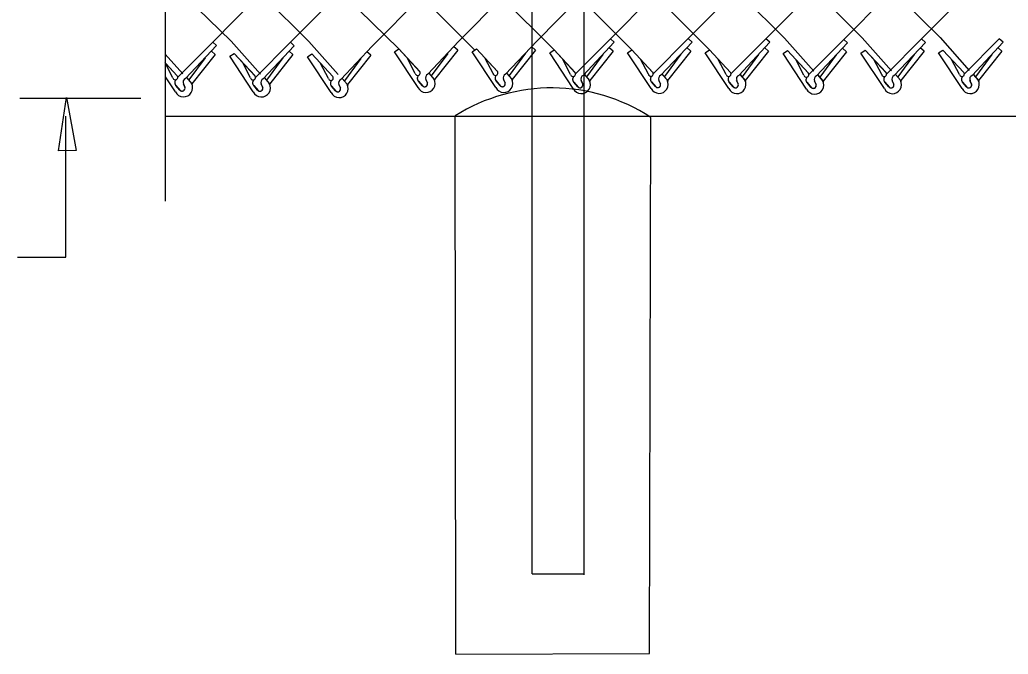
# Model space of a CAD drawing. Extents: x 0 to 1270, y 0 to 830.
# Drawn here: x 409 to 460.2, y 571.7 to 604.5 of the extents above; entities that cross this region are included whole.
import ezdxf

# ---------------------------------------------------------------- set-up
doc = ezdxf.new("R2010")
doc.units = 0
for name, color, linetype in [('CT_Dimensions', 7, 'Continuous'), ('sb_Chainlink Fence', 7, 'Continuous'), ('sb_Earth', 7, 'Continuous'), ('sb_Existing Concrete', 7, 'Continuous'), ('sb_Existing Structural Steel', 7, 'Continuous')]:
    doc.layers.add(name, color=color, linetype=linetype)

msp = doc.modelspace()

# ---------------------------------------------------------------- linework, layer by layer
at = {"layer": 'CT_Dimensions'}
for p, q in [((409.029, 600.434), (415.294, 600.434)), ((411.411, 592.207), (411.411, 599.504)), ((408.897, 592.207), (411.411, 592.207))]:
    msp.add_line(p, q, dxfattribs=at)
msp.add_lwpolyline([(411.025, 597.71), (411.441, 600.465), (411.941, 597.724)], close=True, dxfattribs=at)
at = {"layer": 'sb_Chainlink Fence'}
for p, q in [((419.016, 603.333), (472.659, 657.495)), ((422.751, 603.033), (476.892, 657.37)), ((427.272, 603.116), (480.918, 657.367)), ((431.773, 603.378), (484.965, 657.369)), ((435.8, 603.381), (488.992, 657.359)), ((439.621, 603.502), (493.019, 657.367)), ((443.647, 603.512), (497.038, 657.255)), ((447.675, 603.504), (501.065, 657.263)), ((451.706, 603.474), (505.228, 657.203)), ((455.734, 603.496), (509.255, 657.201)), ((416.595, 643.531), (456.689, 603.563)), ((416.561, 639.464), (452.662, 603.56)), ((416.444, 635.479), (448.634, 603.538)), ((416.81, 631.012), (444.754, 602.926)), ((416.479, 627.242), (440.726, 602.934)), ((416.498, 623.122), (436.7, 602.924)), ((416.573, 618.945), (432.598, 602.92)), ((416.664, 614.753), (428.654, 602.98)), ((417.302, 610.014), (424.002, 603.359)), ((415.211, 608.004), (419.971, 603.388)), ((416.561, 605.697), (416.561, 595.103)), ((417.202, 601.512), (419.016, 603.333)), ((417.601, 601.441), (419.214, 603.154)), ((419.214, 603.154), (419.016, 603.333)), ((419.971, 603.388), (421.489, 601.68)), ((421.229, 601.504), (423.043, 603.325)), ((421.628, 601.432), (423.241, 603.146)), ((423.241, 603.146), (423.043, 603.325)), ((424.002, 603.359), (425.52, 601.65)), ((430.161, 601.665), (431.773, 603.378)), ((434.187, 601.668), (435.8, 603.381)), ((437.807, 601.681), (439.621, 603.502)), ((438.206, 601.609), (439.819, 603.323)), ((439.819, 603.323), (439.621, 603.502)), ((441.834, 601.691), (443.647, 603.512)), ((442.233, 601.62), (443.845, 603.333)), ((443.845, 603.333), (443.647, 603.512)), ((445.861, 601.682), (447.675, 603.504)), ((446.26, 601.611), (447.873, 603.325)), ((447.873, 603.325), (447.675, 603.504)), ((448.634, 603.538), (450.151, 601.829)), ((449.892, 601.653), (451.706, 603.474)), ((450.291, 601.581), (451.904, 603.295)), ((451.904, 603.295), (451.706, 603.474)), ((452.662, 603.56), (454.18, 601.851)), ((453.921, 601.675), (455.734, 603.496)), ((454.319, 601.604), (455.932, 603.317)), ((455.932, 603.317), (455.734, 603.496)), ((456.689, 603.563), (458.206, 601.854)), ((457.947, 601.678), (459.761, 603.499)), ((458.346, 601.607), (459.959, 603.32)), ((459.959, 603.32), (459.761, 603.499)), ((416.551, 602.713), (417.461, 601.688)), ((419.147, 602.691), (417.94, 601.174)), ((419.147, 602.691), (418.949, 602.87)), ((419.899, 602.595), (420.122, 602.747)), ((420.122, 602.747), (421.2, 601.585)), ((420.122, 602.747), (421.207, 601.578)), ((423.174, 602.683), (421.967, 601.165)), ((423.174, 602.683), (422.976, 602.862)), ((423.93, 602.565), (424.153, 602.717)), ((424.153, 602.717), (425.231, 601.555)), ((424.153, 602.717), (425.238, 601.548)), ((425.659, 601.402), (427.272, 603.116)), ((427.205, 602.653), (425.998, 601.135)), ((427.205, 602.653), (427.007, 602.832)), ((428.431, 602.827), (428.654, 602.98)), ((429.65, 600.983), (428.431, 602.827)), ((428.654, 602.98), (429.732, 601.818)), ((428.654, 602.98), (429.739, 601.811)), ((431.187, 602.749), (430.338, 601.594)), ((431.706, 602.915), (430.5, 601.398)), ((431.706, 602.915), (431.508, 603.094)), ((432.458, 602.83), (432.681, 602.982)), ((433.676, 600.986), (432.458, 602.83)), ((432.681, 602.982), (433.759, 601.821)), ((432.681, 602.982), (433.766, 601.814)), ((435.213, 602.752), (434.365, 601.597)), ((435.733, 602.918), (434.526, 601.401)), ((435.733, 602.918), (435.535, 603.097)), ((436.477, 602.772), (436.7, 602.924)), ((437.695, 600.927), (436.477, 602.772)), ((436.7, 602.924), (437.778, 601.762)), ((436.7, 602.924), (437.785, 601.755)), ((439.232, 602.694), (438.383, 601.539)), ((439.751, 602.86), (438.545, 601.342)), ((439.751, 602.86), (439.554, 603.039)), ((440.503, 602.782), (440.726, 602.934)), ((441.722, 600.937), (440.503, 602.782)), ((440.726, 602.934), (441.804, 601.772)), ((440.726, 602.934), (441.811, 601.766)), ((443.259, 602.704), (442.41, 601.549)), ((443.778, 602.87), (442.572, 601.352)), ((443.778, 602.87), (443.58, 603.049)), ((444.531, 602.774), (444.754, 602.926)), ((445.749, 600.929), (444.531, 602.774)), ((444.754, 602.926), (445.832, 601.764)), ((444.754, 602.926), (445.838, 601.757)), ((447.286, 602.695), (446.437, 601.54)), ((447.805, 602.862), (446.599, 601.344)), ((447.805, 602.862), (447.607, 603.041)), ((448.562, 602.744), (448.785, 602.896)), ((449.78, 600.899), (448.562, 602.744)), ((448.785, 602.896), (449.863, 601.734)), ((448.785, 602.896), (449.87, 601.727)), ((451.317, 602.666), (450.468, 601.511)), ((451.837, 602.832), (450.63, 601.314)), ((451.837, 602.832), (451.639, 603.011)), ((452.59, 602.766), (452.813, 602.918)), ((453.808, 600.922), (452.59, 602.766)), ((452.813, 602.918), (453.891, 601.757)), ((452.813, 602.918), (453.898, 601.75)), ((455.345, 602.688), (454.497, 601.533)), ((455.865, 602.854), (454.658, 601.337)), ((455.865, 602.854), (455.667, 603.033)), ((456.617, 602.769), (456.84, 602.921)), ((457.835, 600.925), (456.617, 602.769)), ((456.84, 602.921), (457.918, 601.76)), ((456.84, 602.921), (457.924, 601.753)), ((459.372, 602.691), (458.523, 601.536)), ((459.891, 602.857), (458.685, 601.34)), ((459.891, 602.857), (459.693, 603.036)), ((416.536, 602.28), (417.18, 601.587)), ((416.951, 601.486), (416.546, 602.262)), ((416.601, 602.21), (417.173, 601.593)), ((418.627, 602.525), (417.779, 601.37)), ((421.117, 600.75), (419.899, 602.595)), ((420.978, 601.478), (420.573, 602.254)), ((422.654, 602.517), (421.806, 601.362)), ((425.148, 600.72), (423.93, 602.565)), ((425.01, 601.448), (424.604, 602.224)), ((426.685, 602.487), (425.837, 601.332)), ((429.511, 601.71), (429.105, 602.486)), ((433.537, 601.713), (433.132, 602.489)), ((437.556, 601.655), (437.15, 602.431)), ((441.583, 601.665), (441.177, 602.441)), ((445.61, 601.657), (445.204, 602.433)), ((449.641, 601.627), (449.236, 602.403)), ((453.67, 601.649), (453.264, 602.425)), ((457.696, 601.652), (457.29, 602.428)), ((430.228, 601.713), (430.476, 601.42)), ((430.231, 601.708), (430.477, 601.418)), ((434.255, 601.715), (434.502, 601.422)), ((434.258, 601.711), (434.503, 601.421)), ((438.273, 601.657), (438.521, 601.364)), ((438.277, 601.653), (438.522, 601.363)), ((442.3, 601.667), (442.548, 601.374)), ((442.303, 601.663), (442.549, 601.373)), ((446.327, 601.659), (446.575, 601.366)), ((446.331, 601.654), (446.576, 601.365)), ((450.359, 601.629), (450.606, 601.336)), ((450.362, 601.625), (450.607, 601.335)), ((454.387, 601.652), (454.635, 601.358)), ((454.39, 601.647), (454.636, 601.357)), ((458.413, 601.654), (458.661, 601.361)), ((458.417, 601.65), (458.662, 601.36)), ((417.09, 600.758), (416.577, 601.535)), ((417.316, 600.851), (417.114, 601.093)), ((417.114, 601.093), (417.336, 600.829)), ((417.577, 600.994), (417.495, 601.171)), ((417.495, 601.165), (417.577, 600.998)), ((417.669, 601.488), (417.916, 601.195)), ((417.672, 601.484), (417.917, 601.194)), ((417.916, 601.195), (417.934, 601.161)), ((417.934, 601.161), (417.95, 601.125)), ((421.604, 600.985), (421.522, 601.163)), ((421.523, 601.156), (421.604, 600.989)), ((421.696, 601.48), (421.943, 601.187)), ((421.699, 601.476), (421.945, 601.186)), ((421.943, 601.187), (421.962, 601.153)), ((421.962, 601.153), (421.977, 601.116)), ((425.635, 600.956), (425.553, 601.133)), ((425.554, 601.127), (425.635, 600.96)), ((425.727, 601.45), (425.975, 601.157)), ((425.73, 601.446), (425.976, 601.156)), ((425.975, 601.157), (425.993, 601.123)), ((425.993, 601.123), (426.008, 601.087)), ((429.875, 601.075), (429.673, 601.317)), ((429.673, 601.317), (429.896, 601.054)), ((430.136, 601.218), (430.055, 601.395)), ((430.055, 601.389), (430.136, 601.222)), ((430.476, 601.42), (430.494, 601.385)), ((430.494, 601.385), (430.51, 601.349)), ((433.902, 601.078), (433.7, 601.32)), ((433.7, 601.32), (433.922, 601.056)), ((434.163, 601.221), (434.081, 601.398)), ((434.081, 601.392), (434.163, 601.225)), ((434.502, 601.422), (434.52, 601.388)), ((434.52, 601.388), (434.536, 601.352)), ((437.921, 601.02), (437.719, 601.262)), ((437.719, 601.262), (437.941, 600.998)), ((438.182, 601.162), (438.1, 601.34)), ((438.1, 601.333), (438.182, 601.166)), ((438.521, 601.364), (438.539, 601.33)), ((438.539, 601.33), (438.555, 601.293)), ((441.947, 601.03), (441.745, 601.272)), ((441.745, 601.272), (441.968, 601.008)), ((442.209, 601.173), (442.127, 601.35)), ((442.127, 601.344), (442.208, 601.177)), ((442.548, 601.374), (442.566, 601.34)), ((442.566, 601.34), (442.582, 601.304)), ((445.975, 601.022), (445.773, 601.263)), ((445.773, 601.263), (445.995, 601)), ((446.236, 601.164), (446.154, 601.342)), ((446.154, 601.335), (446.236, 601.168)), ((446.575, 601.366), (446.593, 601.332)), ((446.593, 601.332), (446.609, 601.295)), ((450.006, 600.992), (449.804, 601.234)), ((449.804, 601.234), (450.026, 600.97)), ((450.267, 601.135), (450.185, 601.312)), ((450.185, 601.305), (450.267, 601.139)), ((450.606, 601.336), (450.624, 601.302)), ((450.624, 601.302), (450.64, 601.266)), ((454.034, 601.014), (453.832, 601.256)), ((453.832, 601.256), (454.055, 600.993)), ((454.295, 601.157), (454.213, 601.334)), ((454.214, 601.328), (454.295, 601.161)), ((454.635, 601.358), (454.653, 601.324)), ((454.653, 601.324), (454.668, 601.288)), ((458.061, 601.017), (457.859, 601.259)), ((457.859, 601.259), (458.081, 600.995)), ((458.322, 601.16), (458.24, 601.337)), ((458.24, 601.331), (458.322, 601.164)), ((458.661, 601.361), (458.679, 601.327)), ((458.679, 601.327), (458.695, 601.291)), ((421.343, 600.843), (421.141, 601.085)), ((421.141, 601.085), (421.364, 600.821)), ((425.374, 600.813), (425.172, 601.055)), ((425.172, 601.055), (425.395, 600.791))]:
    msp.add_line(p, q, dxfattribs=at)
for centre, radius, start, end in [((429.637, 601.733), 0.128, 189.9304, 40.9785), ((429.803, 601.459), 0.192, 126.9947, 219.7983), ((429.808, 601.459), 0.195, 127.7656, 226.3328), ((430.249, 601.475), 0.209, 114.8422, 203.5167), ((433.663, 601.735), 0.128, 189.9304, 40.9785), ((433.83, 601.462), 0.192, 126.9947, 219.7983), ((433.835, 601.461), 0.195, 127.7656, 226.3328), ((434.275, 601.478), 0.209, 114.8422, 203.5167), ((437.682, 601.677), 0.128, 189.9304, 40.9785), ((438.294, 601.419), 0.209, 114.8422, 203.5167), ((441.709, 601.687), 0.128, 189.9304, 40.9785), ((442.321, 601.429), 0.209, 114.8422, 203.5167), ((445.736, 601.679), 0.128, 189.9304, 40.9785), ((446.348, 601.421), 0.209, 114.8422, 203.5167), ((449.767, 601.649), 0.128, 189.9304, 40.9785), ((453.796, 601.671), 0.128, 189.9304, 40.9785), ((454.407, 601.414), 0.209, 114.8422, 203.5167), ((457.822, 601.674), 0.128, 189.9304, 40.9785), ((458.434, 601.417), 0.209, 114.8422, 203.5167), ((417.077, 601.508), 0.128, 189.9304, 40.9785), ((417.244, 601.234), 0.192, 126.9947, 219.7983), ((417.249, 601.234), 0.195, 127.7656, 226.3328), ((417.509, 600.966), 0.468, 206.3202, 29.2269), ((417.689, 601.251), 0.209, 114.8422, 203.5167), ((421.104, 601.5), 0.128, 189.9304, 40.9785), ((421.271, 601.226), 0.192, 126.9947, 219.7983), ((421.276, 601.226), 0.195, 127.7656, 226.3328), ((421.536, 600.958), 0.468, 206.3202, 29.2269), ((421.716, 601.242), 0.209, 114.8422, 203.5167), ((425.136, 601.47), 0.128, 189.9304, 40.9785), ((425.302, 601.196), 0.192, 126.9947, 219.7983), ((425.307, 601.196), 0.195, 127.7656, 226.3328), ((425.568, 600.928), 0.468, 206.3202, 29.2269), ((425.747, 601.212), 0.209, 114.8422, 203.5167), ((430.069, 601.19), 0.468, 206.3202, 29.2269), ((429.992, 601.172), 0.152, 219.8632, 17.4852), ((429.992, 601.172), 0.152, 230.7826, 19.2656), ((434.095, 601.193), 0.468, 206.3202, 29.2269), ((434.018, 601.175), 0.152, 219.8632, 17.4852), ((434.019, 601.175), 0.152, 230.7826, 19.2656), ((437.848, 601.403), 0.192, 126.9947, 219.7983), ((437.854, 601.403), 0.195, 127.7656, 226.3328), ((438.114, 601.135), 0.468, 206.3202, 29.2269), ((438.037, 601.117), 0.152, 219.8632, 17.4852), ((438.038, 601.116), 0.152, 230.7826, 19.2656), ((441.875, 601.413), 0.192, 126.9947, 219.7983), ((441.88, 601.413), 0.195, 127.7656, 226.3328), ((442.141, 601.145), 0.468, 206.3202, 29.2269), ((442.064, 601.127), 0.152, 219.8632, 17.4852), ((442.064, 601.126), 0.152, 230.7826, 19.2656), ((445.902, 601.405), 0.192, 126.9947, 219.7983), ((445.908, 601.405), 0.195, 127.7656, 226.3328), ((446.168, 601.136), 0.468, 206.3202, 29.2269), ((446.091, 601.119), 0.152, 219.8632, 17.4852), ((446.092, 601.118), 0.152, 230.7826, 19.2656), ((449.934, 601.375), 0.192, 126.9947, 219.7983), ((449.939, 601.375), 0.195, 127.7656, 226.3328), ((450.199, 601.107), 0.468, 206.3202, 29.2269), ((450.122, 601.089), 0.152, 219.8632, 17.4852), ((450.123, 601.088), 0.152, 230.7826, 19.2656), ((450.379, 601.391), 0.209, 114.8422, 203.5167), ((453.962, 601.398), 0.192, 126.9947, 219.7983), ((453.967, 601.397), 0.195, 127.7656, 226.3328), ((454.228, 601.129), 0.468, 206.3202, 29.2269), ((454.151, 601.111), 0.152, 219.8632, 17.4852), ((454.151, 601.111), 0.152, 230.7826, 19.2656), ((457.988, 601.401), 0.192, 126.9947, 219.7983), ((457.994, 601.4), 0.195, 127.7656, 226.3328), ((458.254, 601.132), 0.468, 206.3202, 29.2269), ((458.177, 601.114), 0.152, 219.8632, 17.4852), ((458.178, 601.113), 0.152, 230.7826, 19.2656), ((417.432, 600.948), 0.152, 219.8632, 17.4852), ((417.433, 600.947), 0.152, 230.7826, 19.2656), ((421.459, 600.94), 0.152, 219.8632, 17.4852), ((421.46, 600.939), 0.152, 230.7826, 19.2656), ((425.491, 600.91), 0.152, 219.8632, 17.4852), ((425.491, 600.909), 0.152, 230.7826, 19.2656)]:
    msp.add_arc(centre, radius, start, end, dxfattribs=at)
at = {"layer": 'sb_Earth'}
msp.add_line((416.568, 599.501), (623.976, 599.514), dxfattribs=at)
at = {"layer": 'sb_Existing Concrete'}
for p, q in [((431.611, 571.654), (431.572, 599.511)), ((441.637, 571.692), (441.713, 599.435)), ((431.611, 571.654), (441.637, 571.692))]:
    msp.add_line(p, q, dxfattribs=at)
msp.add_arc((436.583, 591.571), 9.389, 56.8782, 122.2566, dxfattribs=at)
at = {"layer": 'sb_Existing Structural Steel'}
for p, q in [((435.565, 599.532), (435.617, 661.074)), ((438.249, 599.489), (438.305, 661.08)), ((435.564, 575.813), (435.565, 599.532)), ((438.252, 575.769), (438.249, 599.489)), ((438.244, 575.789), (435.568, 575.789))]:
    msp.add_line(p, q, dxfattribs=at)

doc.saveas('drawing.dxf')
